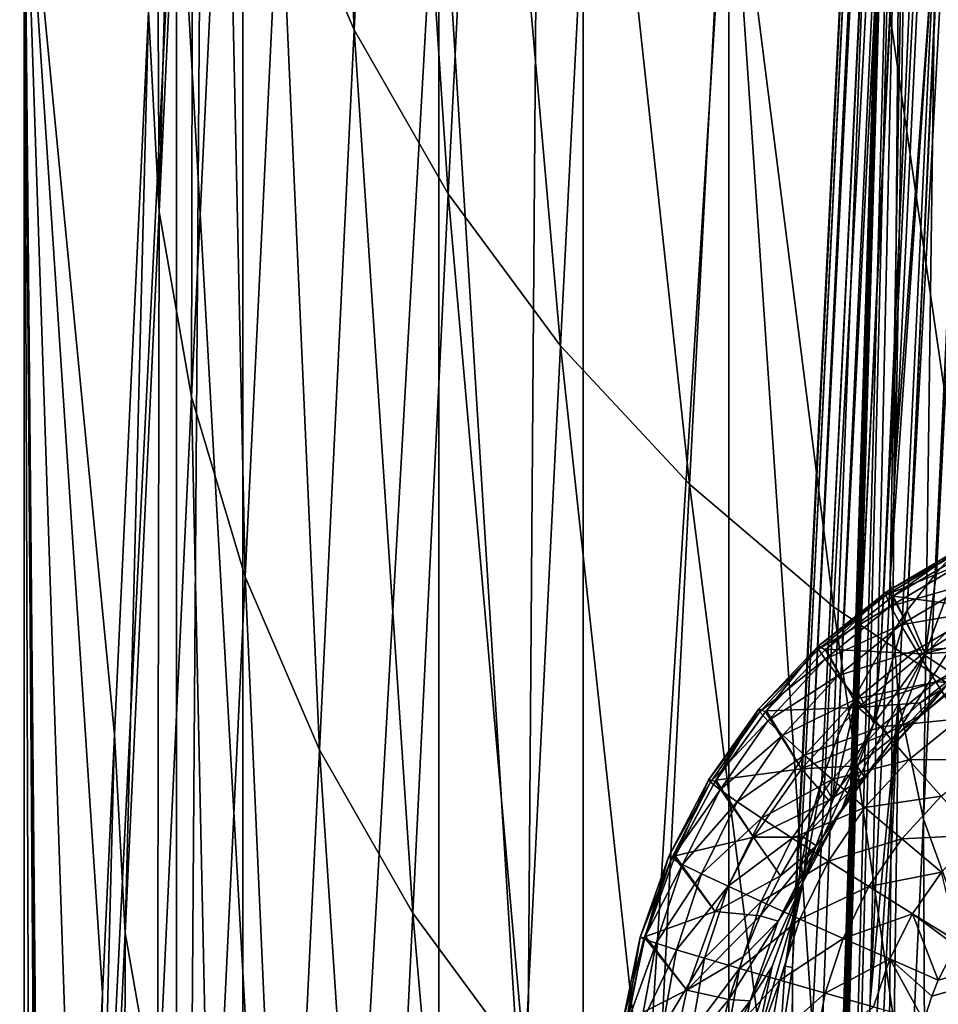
# Model space of a CAD drawing. Header units: metres. Extents: x -24 to 24, y -69 to 184.
# Tile 329 of 656: x -17.83 to -13.41, y 110.82 to 115.56. Entities that reach past the tile are written whole.
import ezdxf

# ---------------------------------------------------------------- set-up
doc = ezdxf.new("R2010")
doc.units = ezdxf.units.M
for name, color, linetype in [('367', 7, 'CONTINUOUS'), ('375', 7, 'CONTINUOUS'), ('377', 7, 'CONTINUOUS'), ('380', 7, 'CONTINUOUS'), ('436', 7, 'CONTINUOUS'), ('437', 7, 'CONTINUOUS'), ('502', 7, 'CONTINUOUS'), ('506', 7, 'CONTINUOUS'), ('510', 7, 'CONTINUOUS'), ('511', 7, 'CONTINUOUS'), ('512', 7, 'CONTINUOUS'), ('513', 7, 'CONTINUOUS'), ('532', 7, 'CONTINUOUS'), ('556', 2, 'CONTINUOUS'), ('565', 2, 'CONTINUOUS')]:
    doc.layers.add(name, color=color, linetype=linetype)

msp = doc.modelspace()

# ---------------------------------------------------------------- linework, layer by layer
at = {"layer": '367'}
for points in [[(-16.758269, 145.2, -17.527775), (-18.261983, -68.3, -15.955014), (-18.261983, 145.2, -15.955014)], [(-16.758269, -68.3, -17.527775), (-18.261983, -68.3, -15.955014), (-16.758269, 145.2, -17.527775)], [(-15.119628, 145.2, -18.959413), (-16.758269, -68.3, -17.527775), (-16.758269, 145.2, -17.527775)], [(-15.119628, -68.3, -18.959413), (-16.758269, -68.3, -17.527775), (-15.119628, 145.2, -18.959413)], [(-13.359252, 145.2, -20.238401), (-15.119628, -68.3, -18.959413), (-15.119628, 145.2, -18.959413)], [(-13.359252, -68.3, -20.238401), (-15.119628, -68.3, -18.959413), (-13.359252, 145.2, -20.238401)]]:
    msp.add_3dface(points, dxfattribs=at)
at = {"layer": '375'}
for points in [[(-17.811177, 102.888231, 37.190803), (-17.76811, 103.800286, 43.359596), (-17.811177, 116.604012, 37.190803)], [(-17.76811, 103.800286, 43.359596), (-17.725042, 104.71228, 49.528477), (-17.811177, 116.604012, 37.190803)], [(-17.725042, 104.71228, 49.528477), (-17.715093, 104.922955, 50.953554), (-17.811177, 116.604012, 37.190803)], [(-17.715093, 104.922955, 50.953554), (-17.705145, 105.133602, 52.378436), (-17.811177, 116.604012, 37.190803)], [(-17.705145, 105.133602, 52.378436), (-17.542342, 108.581463, 75.697882), (-17.811177, 116.604012, 37.190803)], [(-17.542342, 108.581463, 75.697882), (-17.434395, 110.870101, 91.159984), (-17.811177, 116.604012, 37.190803)], [(-17.434395, 110.870101, 91.159984), (-17.375651, 112.116546, 99.574326), (-17.811177, 116.604012, 37.190803)], [(-17.375651, 112.116546, 99.574326), (-17.211715, 115.596537, 123.056049), (-17.811177, 116.604012, 37.190803)]]:
    msp.add_3dface(points, dxfattribs=at)
at = {"layer": '377'}
for points in [[(-17.811177, 102.888231, 37.190803), (-17.811177, 116.604012, 37.190803), (-17.916688, 116.064159, 33.417395)], [(-17.811177, 102.888231, 37.190803), (-17.916688, 116.064159, 33.417395), (-17.853955, 102.537836, 34.974335)]]:
    msp.add_3dface(points, dxfattribs=at)
at = {"layer": '380'}
for points in [[(-16.221896, 115.508613, 146.595556), (-16.413079, 119.794618, 169.914602), (-16.580309, 116.342902, 146.474556)], [(-16.051977, 118.957579, 170.035423), (-16.413079, 119.794618, 169.914602), (-16.221896, 115.508613, 146.595556)], [(-17.047132, 119.090624, 146.630323), (-17.169723, 116.488534, 129.070771), (-17.161437, 114.633315, 122.779003)], [(-16.997573, 118.10498, 146.216622), (-17.047132, 119.090624, 146.630323), (-17.161437, 114.633315, 122.779003)], [(-15.769464, 114.720228, 146.709105), (-16.051977, 118.957579, 170.035423), (-16.221896, 115.508613, 146.595556)], [(-15.596212, 118.166969, 170.148741), (-16.051977, 118.957579, 170.035423), (-15.769464, 114.720228, 146.709105)], [(-15.228944, 113.988084, 146.813713), (-15.596212, 118.166969, 170.148741), (-15.769464, 114.720228, 146.709105)], [(-15.051805, 117.433236, 170.25306), (-15.596212, 118.166969, 170.148741), (-15.228944, 113.988084, 146.813713)], [(-17.004567, 113.742471, 122.91001), (-16.997573, 118.10498, 146.216622), (-17.161437, 114.633315, 122.779003)], [(-16.840003, 117.212157, 146.34769), (-16.997573, 118.10498, 146.216622), (-17.004567, 113.742471, 122.91001)], [(-14.607423, 113.321781, 146.908009), (-15.051805, 117.433236, 170.25306), (-15.228944, 113.988084, 146.813713)], [(-14.425949, 116.766073, 170.347), (-15.051805, 117.433236, 170.25306), (-14.607423, 113.321781, 146.908009)], [(-16.746019, 112.875037, 123.036837), (-16.840003, 117.212157, 146.34769), (-17.004567, 113.742471, 122.91001)], [(-16.580309, 116.342902, 146.474556), (-16.840003, 117.212157, 146.34769), (-16.746019, 112.875037, 123.036837)], [(-13.913051, 112.730055, 146.990757), (-14.425949, 116.766073, 170.347), (-14.607423, 113.321781, 146.908009)], [(-13.726915, 116.174295, 170.429321), (-14.425949, 116.766073, 170.347), (-13.913051, 112.730055, 146.990757)], [(-17.169723, 116.488534, 129.070771), (-17.211715, 115.596537, 123.056049), (-17.161437, 114.633315, 122.779003)], [(-16.389169, 112.042334, 123.157827), (-16.580309, 116.342902, 146.474556), (-16.746019, 112.875037, 123.036837)], [(-16.221896, 115.508613, 146.595556), (-16.580309, 116.342902, 146.474556), (-16.389169, 112.042334, 123.157827)], [(-13.154931, 112.220664, 147.060871), (-13.726915, 116.174295, 170.429321), (-13.913051, 112.730055, 146.990757)], [(-12.963937, 115.665723, 170.498935), (-13.726915, 116.174295, 170.429321), (-13.154931, 112.220664, 147.060871)], [(-17.211715, 115.596537, 123.056049), (-17.375651, 112.116546, 99.574326), (-17.32527, 111.16109, 99.342152)], [(-17.161437, 114.633315, 122.779003), (-17.211715, 115.596537, 123.056049), (-17.32527, 111.16109, 99.342152)], [(-15.938673, 111.255233, 123.2714), (-16.221896, 115.508613, 146.595556), (-16.389169, 112.042334, 123.157827)], [(-15.769464, 114.720228, 146.709105), (-16.221896, 115.508613, 146.595556), (-15.938673, 111.255233, 123.2714)], [(-15.400411, 110.524007, 123.376076), (-15.769464, 114.720228, 146.709105), (-15.938673, 111.255233, 123.2714)], [(-15.228944, 113.988084, 146.813713), (-15.769464, 114.720228, 146.709105), (-15.400411, 110.524007, 123.376076)], [(-17.16903, 110.271972, 99.472773), (-17.161437, 114.633315, 122.779003), (-17.32527, 111.16109, 99.342152)], [(-17.004567, 113.742471, 122.91001), (-17.161437, 114.633315, 122.779003), (-17.16903, 110.271972, 99.472773)], [(-14.781411, 109.8582, 123.470487), (-15.228944, 113.988084, 146.813713), (-15.400411, 110.524007, 123.376076)], [(-14.607423, 113.321781, 146.908009), (-15.228944, 113.988084, 146.813713), (-14.781411, 109.8582, 123.470487)], [(-16.911511, 109.406124, 99.59924), (-17.004567, 113.742471, 122.91001), (-17.16903, 110.271972, 99.472773)], [(-16.746019, 112.875037, 123.036837), (-17.004567, 113.742471, 122.91001), (-16.911511, 109.406124, 99.59924)], [(-14.08975, 109.266503, 123.5534), (-14.607423, 113.321781, 146.908009), (-14.781411, 109.8582, 123.470487)], [(-13.913051, 112.730055, 146.990757), (-14.607423, 113.321781, 146.908009), (-14.08975, 109.266503, 123.5534)], [(-16.556061, 108.574801, 99.719909), (-16.746019, 112.875037, 123.036837), (-16.911511, 109.406124, 99.59924)], [(-16.389169, 112.042334, 123.157827), (-16.746019, 112.875037, 123.036837), (-16.556061, 108.574801, 99.719909)], [(-13.334458, 108.756639, 123.623735), (-13.913051, 112.730055, 146.990757), (-14.08975, 109.266503, 123.5534)], [(-13.154931, 112.220664, 147.060871), (-13.913051, 112.730055, 146.990757), (-13.334458, 108.756639, 123.623735)], [(-17.32527, 111.16109, 99.342152), (-17.375651, 112.116546, 99.574326), (-17.489152, 107.694028, 75.904648)], [(-17.375651, 112.116546, 99.574326), (-17.434395, 110.870101, 91.159984), (-17.489152, 107.694028, 75.904648)], [(-16.107301, 107.788811, 99.83321), (-16.389169, 112.042334, 123.157827), (-16.556061, 108.574801, 99.719909)], [(-15.938673, 111.255233, 123.2714), (-16.389169, 112.042334, 123.157827), (-16.107301, 107.788811, 99.83321)], [(-15.571065, 107.058371, 99.937672), (-15.938673, 111.255233, 123.2714), (-16.107301, 107.788811, 99.83321)], [(-15.400411, 110.524007, 123.376076), (-15.938673, 111.255233, 123.2714), (-15.571065, 107.058371, 99.937672)], [(-17.333672, 106.806997, 76.034774), (-17.32527, 111.16109, 99.342152), (-17.489152, 107.694028, 75.904648)], [(-17.16903, 110.271972, 99.472773), (-17.32527, 111.16109, 99.342152), (-17.333672, 106.806997, 76.034774)], [(-17.434395, 110.870101, 91.159984), (-17.542342, 108.581463, 75.697882), (-17.489152, 107.694028, 75.904648)]]:
    msp.add_3dface(points, dxfattribs=at)
at = {"layer": '436'}
for points in [[(-14.111247, 102.897008, 37.165029), (-13.428175, 124.76326, 135.006318), (-14.087417, 103.401674, 40.578387)], [(-14.111246, 106.945335, 37.165146), (-13.428175, 124.76326, 135.006318), (-14.111247, 102.897008, 37.165029)], [(-14.111247, 110.993675, 37.165074), (-13.428175, 124.76326, 135.006318), (-14.111246, 106.945335, 37.165146)], [(-14.087417, 103.401674, 40.578387), (-13.428175, 124.76326, 135.006318), (-14.063531, 103.907505, 43.999743)], [(-14.063531, 103.907505, 43.999743), (-13.428175, 124.76326, 135.006318), (-14.039589, 104.414507, 47.429096)], [(-14.039589, 104.414507, 47.429096), (-13.428175, 124.76326, 135.006318), (-14.015592, 104.922689, 50.866446)], [(-14.015592, 104.922689, 50.866446), (-13.428175, 124.76326, 135.006318), (-14.005637, 105.133501, 52.29237)], [(-14.005637, 105.133501, 52.29237), (-13.428175, 124.76326, 135.006318), (-13.995683, 105.344289, 53.718115)], [(-13.995683, 105.344289, 53.718115), (-13.428175, 124.76326, 135.006318), (-13.863465, 108.144722, 72.656579)], [(-13.863465, 108.144722, 72.656579), (-13.428175, 124.76326, 135.006318), (-13.817998, 109.108071, 79.169126)], [(-13.817998, 109.108071, 79.169126), (-13.428175, 124.76326, 135.006318), (-13.73676, 110.83014, 90.805532)], [(-13.73676, 110.83014, 90.805532), (-13.428175, 124.76326, 135.006318), (-13.64079, 112.866233, 104.551917)], [(-13.64079, 112.866233, 104.551917), (-13.428175, 124.76326, 135.006318), (-13.614623, 113.421729, 108.300024)], [(-13.614623, 113.421729, 108.300024), (-13.428175, 124.76326, 135.006318), (-13.496134, 115.93841, 125.272036)]]:
    msp.add_3dface(points, dxfattribs=at)
at = {"layer": '437'}
for points in [[(-13.301486, 115.474585, 130.089743), (-13.422641, 116.045638, 130.005921), (-13.244938, 119.80741, 155.424569)], [(-13.600264, 112.278314, 104.589366), (-13.64079, 112.866233, 104.551917), (-13.422641, 116.045638, 130.005921)], [(-13.64079, 112.866233, 104.551917), (-13.614623, 113.421729, 108.300024), (-13.422641, 116.045638, 130.005921)], [(-13.614623, 113.421729, 108.300024), (-13.496134, 115.93841, 125.272036), (-13.422641, 116.045638, 130.005921)], [(-13.479639, 111.708463, 104.672973), (-13.600264, 112.278314, 104.589366), (-13.422641, 116.045638, 130.005921)], [(-13.301486, 115.474585, 130.089743), (-13.479639, 111.708463, 104.672973), (-13.422641, 116.045638, 130.005921)], [(-13.281512, 111.160159, 104.752845), (-13.479639, 111.708463, 104.672973), (-13.301486, 115.474585, 130.089743)], [(-13.73676, 110.83014, 90.805532), (-13.64079, 112.866233, 104.551917), (-13.600264, 112.278314, 104.589366)], [(-13.777917, 108.516659, 79.172382), (-13.817998, 109.108071, 79.169126), (-13.600264, 112.278314, 104.589366)], [(-13.817998, 109.108071, 79.169126), (-13.73676, 110.83014, 90.805532), (-13.600264, 112.278314, 104.589366)], [(-13.657904, 107.948184, 79.255646), (-13.777917, 108.516659, 79.172382), (-13.600264, 112.278314, 104.589366)], [(-13.479639, 111.708463, 104.672973), (-13.657904, 107.948184, 79.255646), (-13.600264, 112.278314, 104.589366)], [(-13.460771, 107.401093, 79.335208), (-13.657904, 107.948184, 79.255646), (-13.479639, 111.708463, 104.672973)], [(-13.281512, 111.160159, 104.752845), (-13.460771, 107.401093, 79.335208), (-13.479639, 111.708463, 104.672973)], [(-13.190191, 106.88558, 79.409586), (-13.460771, 107.401093, 79.335208), (-13.281512, 111.160159, 104.752845)]]:
    msp.add_3dface(points, dxfattribs=at)
at = {"layer": '502'}
for points in [[(-13.520338, 110.53252, 23.658571), (-13.534228, 110.325997, 23.659299), (-0.000006, 114.660957, 22.95)], [(-13.534228, 110.325997, 23.659299), (-13.533819, 105.741858, 23.659277), (-0.000006, 114.660957, 22.95)], [(-0.000006, 114.660957, 22.95), (-13.533819, 105.741858, 23.659277), (0, 104.179469, 22.95)], [(-13.510562, 110.595076, 23.658059), (-13.520338, 110.53252, 23.658571), (-0.000006, 114.660957, 22.95)], [(-13.478282, 110.737072, 23.656367), (-13.510562, 110.595076, 23.658059), (-0.000006, 114.660957, 22.95)], [(-13.439818, 110.856119, 23.654351), (-13.478282, 110.737072, 23.656367), (-0.000006, 114.660957, 22.95)], [(-13.408766, 110.933574, 23.652724), (-13.439818, 110.856119, 23.654351), (-0.000006, 114.660957, 22.95)], [(-13.324642, 111.098993, 23.648315), (-13.408766, 110.933574, 23.652724), (-0.000006, 114.660957, 22.95)]]:
    msp.add_3dface(points, dxfattribs=at)
at = {"layer": '506'}
for points in [[(-14.111247, 110.993675, 37.165074), (-14.149414, 102.577698, 35.06653), (-14.173208, 110.583566, 34.350148)], [(-14.111247, 110.993675, 37.165074), (-14.111246, 106.945335, 37.165146), (-14.149414, 102.577698, 35.06653)]]:
    msp.add_3dface(points, dxfattribs=at)
at = {"layer": '510'}
for points in [[(-13.418098, 112.895127, 36.892624), (-13.471643, 112.50494, 34.05208), (-13.263363, 113.065443, 36.867573)], [(-13.471643, 112.50494, 34.05208), (-13.178701, 112.803605, 33.998934), (-13.263363, 113.065443, 36.867573)], [(-13.5591, 112.71349, 36.919172), (-13.471643, 112.50494, 34.05208), (-13.418098, 112.895127, 36.892624)], [(-13.471643, 112.50494, 34.05208), (-13.624139, 112.096557, 31.217595), (-13.178701, 112.803605, 33.998934)], [(-13.624139, 112.096557, 31.217595), (-13.331635, 112.395372, 31.155366), (-13.178701, 112.803605, 33.998934)], [(-13.68553, 112.521616, 36.947059), (-13.719209, 112.168308, 34.10892), (-13.5591, 112.71349, 36.919172)], [(-13.719209, 112.168308, 34.10892), (-13.471643, 112.50494, 34.05208), (-13.5591, 112.71349, 36.919172)], [(-13.796636, 112.320645, 36.976119), (-13.719209, 112.168308, 34.10892), (-13.68553, 112.521616, 36.947059)], [(-13.719209, 112.168308, 34.10892), (-13.871015, 111.759512, 31.282207), (-13.471643, 112.50494, 34.05208)], [(-13.871015, 111.759512, 31.282207), (-13.624139, 112.096557, 31.217595), (-13.471643, 112.50494, 34.05208)], [(-13.891755, 112.111775, 37.00618), (-13.916506, 111.800362, 34.168333), (-13.796636, 112.320645, 36.976119)], [(-13.916506, 111.800362, 34.168333), (-13.719209, 112.168308, 34.10892), (-13.796636, 112.320645, 36.976119)], [(-13.916506, 111.800362, 34.168333), (-14.067362, 111.390932, 31.347918), (-13.719209, 112.168308, 34.10892)], [(-14.067362, 111.390932, 31.347918), (-13.871015, 111.759512, 31.282207), (-13.719209, 112.168308, 34.10892)], [(-13.970323, 111.896248, 37.037062), (-13.916506, 111.800362, 34.168333), (-13.891755, 112.111775, 37.00618)], [(-14.03187, 111.675349, 37.068581), (-14.059636, 111.408372, 34.229143), (-13.970323, 111.896248, 37.037062)], [(-14.059636, 111.408372, 34.229143), (-13.916506, 111.800362, 34.168333), (-13.970323, 111.896248, 37.037062)], [(-14.059636, 111.408372, 34.229143), (-14.209279, 110.998134, 31.413423), (-13.916506, 111.800362, 34.168333)], [(-14.209279, 110.998134, 31.413423), (-14.067362, 111.390932, 31.347918), (-13.916506, 111.800362, 34.168333)], [(-14.076031, 111.450391, 37.10055), (-14.059636, 111.408372, 34.229143), (-14.03187, 111.675349, 37.068581)], [(-14.102542, 111.222715, 37.132778), (-14.145771, 111.000084, 34.29015), (-14.076031, 111.450391, 37.10055)], [(-14.145771, 111.000084, 34.29015), (-14.059636, 111.408372, 34.229143), (-14.076031, 111.450391, 37.10055)], [(-14.145771, 111.000084, 34.29015), (-14.293948, 110.588919, 31.477422), (-14.059636, 111.408372, 34.229143)], [(-14.293948, 110.588919, 31.477422), (-14.209279, 110.998134, 31.413423), (-14.059636, 111.408372, 34.229143)], [(-14.111247, 110.993675, 37.165074), (-14.145771, 111.000084, 34.29015), (-14.102542, 111.222715, 37.132778)], [(-14.173208, 110.583566, 34.350148), (-14.293948, 110.588919, 31.477422), (-14.145771, 111.000084, 34.29015)], [(-14.111247, 110.993675, 37.165074), (-14.173208, 110.583566, 34.350148), (-14.145771, 111.000084, 34.29015)]]:
    msp.add_3dface(points, dxfattribs=at)
at = {"layer": '511'}
for points in [[(-12.999311, 112.650024, 31.096755), (-13.488734, 112.210565, 29.972757), (-13.175491, 112.468496, 29.930635)], [(-12.999311, 112.650024, 31.096755), (-13.331635, 112.395372, 31.155366), (-13.488734, 112.210565, 29.972757)], [(-13.488734, 112.210565, 29.972757), (-13.495587, 112.267669, 28.755816), (-13.175491, 112.468496, 29.930635)], [(-13.495587, 112.267669, 28.755816), (-13.327682, 112.401939, 28.74067), (-13.175491, 112.468496, 29.930635)], [(-13.331635, 112.395372, 31.155366), (-13.76391, 111.912284, 30.014354), (-13.488734, 112.210565, 29.972757)], [(-13.331635, 112.395372, 31.155366), (-13.624139, 112.096557, 31.217595), (-13.76391, 111.912284, 30.014354)], [(-13.653471, 112.121642, 28.769908), (-13.495587, 112.267669, 28.755816), (-13.488734, 112.210565, 29.972757)], [(-13.76391, 111.912284, 30.014354), (-13.80052, 111.964613, 28.782874), (-13.488734, 112.210565, 29.972757)], [(-13.80052, 111.964613, 28.782874), (-13.653471, 112.121642, 28.769908), (-13.488734, 112.210565, 29.972757)], [(-13.624139, 112.096557, 31.217595), (-13.995931, 111.579169, 30.054656), (-13.76391, 111.912284, 30.014354)], [(-13.624139, 112.096557, 31.217595), (-13.871015, 111.759512, 31.282207), (-13.995931, 111.579169, 30.054656)], [(-13.935974, 111.797391, 28.794645), (-13.80052, 111.964613, 28.782874), (-13.76391, 111.912284, 30.014354)], [(-13.995931, 111.579169, 30.054656), (-14.059136, 111.62084, 28.805163), (-13.76391, 111.912284, 30.014354)], [(-14.059136, 111.62084, 28.805163), (-13.935974, 111.797391, 28.794645), (-13.76391, 111.912284, 30.014354)], [(-13.871015, 111.759512, 31.282207), (-14.180507, 111.21738, 30.09292), (-13.995931, 111.579169, 30.054656)], [(-13.871015, 111.759512, 31.282207), (-14.067362, 111.390932, 31.347918), (-14.180507, 111.21738, 30.09292)], [(-14.169369, 111.43587, 28.814371), (-14.059136, 111.62084, 28.805163), (-13.995931, 111.579169, 30.054656)], [(-14.180507, 111.21738, 30.09292), (-14.266104, 111.243438, 28.822223), (-13.995931, 111.579169, 30.054656)], [(-14.266104, 111.243438, 28.822223), (-14.169369, 111.43587, 28.814371), (-13.995931, 111.579169, 30.054656)], [(-14.067362, 111.390932, 31.347918), (-14.314225, 110.833607, 30.128437), (-14.180507, 111.21738, 30.09292)], [(-14.067362, 111.390932, 31.347918), (-14.209279, 110.998134, 31.413423), (-14.314225, 110.833607, 30.128437)], [(-14.348843, 111.044535, 28.828678), (-14.266104, 111.243438, 28.822223), (-14.180507, 111.21738, 30.09292)], [(-14.314225, 110.833607, 30.128437), (-14.417157, 110.840188, 28.833703), (-14.180507, 111.21738, 30.09292)], [(-14.417157, 110.840188, 28.833703), (-14.348843, 111.044535, 28.828678), (-14.180507, 111.21738, 30.09292)], [(-14.209279, 110.998134, 31.413423), (-14.394611, 110.434946, 30.160551), (-14.314225, 110.833607, 30.128437)], [(-14.209279, 110.998134, 31.413423), (-14.293948, 110.588919, 31.477422), (-14.394611, 110.434946, 30.160551)], [(-14.394611, 110.434946, 30.160551), (-14.50918, 110.419404, 28.839367), (-14.314225, 110.833607, 30.128437)], [(-14.50918, 110.419404, 28.839367), (-14.470695, 110.631452, 28.837272), (-14.314225, 110.833607, 30.128437)], [(-14.470695, 110.631452, 28.837272), (-14.417157, 110.840188, 28.833703), (-14.314225, 110.833607, 30.128437)]]:
    msp.add_3dface(points, dxfattribs=at)
at = {"layer": '512'}
for points in [[(-13.625527, 112.782595, 25.454786), (-13.271628, 112.990092, 25.440322), (-13.143982, 112.717916, 27.07633)], [(-13.949747, 112.527286, 25.461955), (-13.628976, 112.78024, 25.454896), (-13.484612, 112.504022, 27.094752)], [(-13.628976, 112.78024, 25.454896), (-13.625527, 112.782595, 25.454786), (-13.484612, 112.504022, 27.094752)], [(-13.484612, 112.504022, 27.094752), (-13.625527, 112.782595, 25.454786), (-13.143982, 112.717916, 27.07633)], [(-12.965327, 112.632502, 28.707533), (-13.484612, 112.504022, 27.094752), (-13.143982, 112.717916, 27.07633)], [(-12.965327, 112.632502, 28.707533), (-13.150625, 112.523759, 28.724548), (-13.484612, 112.504022, 27.094752)], [(-14.236366, 112.229761, 25.461676), (-13.954143, 112.523299, 25.462003), (-13.794105, 112.246681, 27.105226)], [(-13.954143, 112.523299, 25.462003), (-13.949747, 112.527286, 25.461955), (-13.794105, 112.246681, 27.105226)], [(-13.794105, 112.246681, 27.105226), (-13.949747, 112.527286, 25.461955), (-13.484612, 112.504022, 27.094752)], [(-13.150625, 112.523759, 28.724548), (-13.327682, 112.401939, 28.74067), (-13.484612, 112.504022, 27.094752)], [(-13.327682, 112.401939, 28.74067), (-13.794105, 112.246681, 27.105226), (-13.484612, 112.504022, 27.094752)], [(-13.327682, 112.401939, 28.74067), (-13.495587, 112.267669, 28.755816), (-13.794105, 112.246681, 27.105226)], [(-14.066883, 111.95053, 27.107563), (-14.236366, 112.229761, 25.461676), (-13.794105, 112.246681, 27.105226)], [(-13.653471, 112.121642, 28.769908), (-14.066883, 111.95053, 27.107563), (-13.794105, 112.246681, 27.105226)], [(-13.495587, 112.267669, 28.755816), (-13.653471, 112.121642, 28.769908), (-13.794105, 112.246681, 27.105226)], [(-14.479822, 111.895648, 25.454063), (-14.240969, 112.224262, 25.461606), (-14.066883, 111.95053, 27.107563)], [(-14.240969, 112.224262, 25.461606), (-14.236366, 112.229761, 25.461676), (-14.066883, 111.95053, 27.107563)], [(-13.653471, 112.121642, 28.769908), (-13.80052, 111.964613, 28.782874), (-14.066883, 111.95053, 27.107563)], [(-14.298035, 111.620903, 27.101722), (-14.479822, 111.895648, 25.454063), (-14.066883, 111.95053, 27.107563)], [(-13.935974, 111.797391, 28.794645), (-14.298035, 111.620903, 27.101722), (-14.066883, 111.95053, 27.107563)], [(-13.80052, 111.964613, 28.782874), (-13.935974, 111.797391, 28.794645), (-14.066883, 111.95053, 27.107563)], [(-14.675539, 111.530993, 25.43938), (-14.483984, 111.889008, 25.453849), (-14.298035, 111.620903, 27.101722)], [(-14.483984, 111.889008, 25.453849), (-14.479822, 111.895648, 25.454063), (-14.298035, 111.620903, 27.101722)], [(-13.935974, 111.797391, 28.794645), (-14.059136, 111.62084, 28.805163), (-14.298035, 111.620903, 27.101722)], [(-14.483395, 111.263737, 27.087806), (-14.675539, 111.530993, 25.43938), (-14.298035, 111.620903, 27.101722)], [(-14.169369, 111.43587, 28.814371), (-14.483395, 111.263737, 27.087806), (-14.298035, 111.620903, 27.101722)], [(-14.059136, 111.62084, 28.805163), (-14.169369, 111.43587, 28.814371), (-14.298035, 111.620903, 27.101722)], [(-14.81956, 111.142899, 25.418014), (-14.678679, 111.524013, 25.439044), (-14.483395, 111.263737, 27.087806)], [(-14.678679, 111.524013, 25.439044), (-14.675539, 111.530993, 25.43938), (-14.483395, 111.263737, 27.087806)], [(-14.169369, 111.43587, 28.814371), (-14.266104, 111.243438, 28.822223), (-14.483395, 111.263737, 27.087806)], [(-14.619626, 110.885466, 27.066068), (-14.81956, 111.142899, 25.418014), (-14.483395, 111.263737, 27.087806)], [(-14.266104, 111.243438, 28.822223), (-14.619626, 110.885466, 27.066068), (-14.483395, 111.263737, 27.087806)], [(-14.266104, 111.243438, 28.822223), (-14.348843, 111.044535, 28.828678), (-14.619626, 110.885466, 27.066068)], [(-14.821483, 111.136347, 25.417609), (-14.81956, 111.142899, 25.418014), (-14.619626, 110.885466, 27.066068)], [(-14.909086, 110.738654, 25.390503), (-14.821483, 111.136347, 25.417609), (-14.619626, 110.885466, 27.066068)], [(-14.348843, 111.044535, 28.828678), (-14.417157, 110.840188, 28.833703), (-14.619626, 110.885466, 27.066068)], [(-14.704272, 110.492905, 27.036898), (-14.909086, 110.738654, 25.390503), (-14.619626, 110.885466, 27.066068)], [(-14.417157, 110.840188, 28.833703), (-14.704272, 110.492905, 27.036898), (-14.619626, 110.885466, 27.066068)], [(-14.417157, 110.840188, 28.833703), (-14.470695, 110.631452, 28.837272), (-14.704272, 110.492905, 27.036898)]]:
    msp.add_3dface(points, dxfattribs=at)
at = {"layer": '513'}
for points in [[(-12.061062, 140.423097, 232.583442), (-13.418098, 112.895127, 36.892624), (-12.035337, 140.453593, 232.578971)], [(-13.418098, 112.895127, 36.892624), (-13.263363, 113.065443, 36.867573), (-12.035337, 140.453593, 232.578971)], [(-12.284332, 140.11699, 232.628075), (-13.5591, 112.71349, 36.919172), (-12.061062, 140.423097, 232.583442)], [(-13.5591, 112.71349, 36.919172), (-13.418098, 112.895127, 36.892624), (-12.061062, 140.423097, 232.583442)], [(-12.309, 140.077504, 232.633803), (-13.5591, 112.71349, 36.919172), (-12.284332, 140.11699, 232.628075)], [(-12.483188, 139.749102, 232.68123), (-13.68553, 112.521616, 36.947059), (-12.309, 140.077504, 232.633803)], [(-13.68553, 112.521616, 36.947059), (-13.5591, 112.71349, 36.919172), (-12.309, 140.077504, 232.633803)], [(-12.50468, 139.700421, 232.688231), (-13.796636, 112.320645, 36.976119), (-12.483188, 139.749102, 232.68123)], [(-13.796636, 112.320645, 36.976119), (-13.68553, 112.521616, 36.947059), (-12.483188, 139.749102, 232.68123)], [(-12.62798, 139.357192, 232.737389), (-13.891755, 112.111775, 37.00618), (-12.50468, 139.700421, 232.688231)], [(-13.891755, 112.111775, 37.00618), (-13.796636, 112.320645, 36.976119), (-12.50468, 139.700421, 232.688231)], [(-12.644112, 139.299535, 232.745615), (-13.970323, 111.896248, 37.037062), (-12.62798, 139.357192, 232.737389)], [(-13.970323, 111.896248, 37.037062), (-13.891755, 112.111775, 37.00618), (-12.62798, 139.357192, 232.737389)], [(-12.715848, 138.949001, 232.795441), (-14.03187, 111.675349, 37.068581), (-12.644112, 139.299535, 232.745615)], [(-14.03187, 111.675349, 37.068581), (-13.970323, 111.896248, 37.037062), (-12.644112, 139.299535, 232.745615)], [(-12.724456, 138.883016, 232.804787), (-14.076031, 111.450391, 37.10055), (-12.715848, 138.949001, 232.795441)], [(-14.076031, 111.450391, 37.10055), (-14.03187, 111.675349, 37.068581), (-12.715848, 138.949001, 232.795441)], [(-14.102542, 111.222715, 37.132778), (-14.076031, 111.450391, 37.10055), (-12.724456, 138.883016, 232.804787)], [(-12.745056, 138.532586, 232.854241), (-14.102542, 111.222715, 37.132778), (-12.724456, 138.883016, 232.804787)], [(-12.745056, 138.532586, 232.854241), (-13.428175, 124.76326, 135.006318), (-14.102542, 111.222715, 37.132778)], [(-13.428175, 124.76326, 135.006318), (-14.111247, 110.993675, 37.165074), (-14.102542, 111.222715, 37.132778)]]:
    msp.add_3dface(points, dxfattribs=at)
at = {"layer": '532'}
for points in [[(-13.66157, 112.787566, 24.929439), (-13.303783, 112.999256, 24.914044), (-13.65844, 112.803074, 25.193237)], [(-13.288565, 112.941649, 24.656143), (-13.303783, 112.999256, 24.914044), (-13.66157, 112.787566, 24.929439)], [(-13.303783, 112.999256, 24.914044), (-13.298078, 113.01557, 25.178173), (-13.65844, 112.803074, 25.193237)], [(-13.298078, 113.01557, 25.178173), (-13.628976, 112.78024, 25.454896), (-13.65844, 112.803074, 25.193237)], [(-13.271628, 112.990092, 25.440322), (-13.628976, 112.78024, 25.454896), (-13.298078, 113.01557, 25.178173)], [(-13.271628, 112.990092, 25.440322), (-13.625527, 112.782595, 25.454786), (-13.628976, 112.78024, 25.454896)], [(-13.638275, 112.734199, 24.671663), (-13.288565, 112.941649, 24.656143), (-13.66157, 112.787566, 24.929439)], [(-13.252898, 112.844543, 24.412502), (-13.288565, 112.941649, 24.656143), (-13.638275, 112.734199, 24.671663)], [(-13.66157, 112.787566, 24.929439), (-13.65844, 112.803074, 25.193237), (-13.985394, 112.542385, 25.201259)], [(-13.65844, 112.803074, 25.193237), (-13.954143, 112.523299, 25.462003), (-13.985394, 112.542385, 25.201259)], [(-13.628976, 112.78024, 25.454896), (-13.954143, 112.523299, 25.462003), (-13.65844, 112.803074, 25.193237)], [(-13.589279, 112.644629, 24.427908), (-13.252898, 112.844543, 24.412502), (-13.638275, 112.734199, 24.671663)], [(-13.197892, 112.710962, 24.190706), (-13.252898, 112.844543, 24.412502), (-13.589279, 112.644629, 24.427908)], [(-13.985432, 112.527472, 24.938418), (-13.66157, 112.787566, 24.929439), (-13.985394, 112.542385, 25.201259)], [(-13.638275, 112.734199, 24.671663), (-13.66157, 112.787566, 24.929439), (-13.985432, 112.527472, 24.938418)], [(-13.628976, 112.78024, 25.454896), (-13.949747, 112.527286, 25.461955), (-13.954143, 112.523299, 25.462003)], [(-13.954257, 112.479015, 24.681536), (-13.638275, 112.734199, 24.671663), (-13.985432, 112.527472, 24.938418)], [(-13.589279, 112.644629, 24.427908), (-13.638275, 112.734199, 24.671663), (-13.954257, 112.479015, 24.681536)], [(-13.516102, 112.521638, 24.205743), (-13.197892, 112.710962, 24.190706), (-13.589279, 112.644629, 24.427908)], [(-13.12526, 112.545065, 23.997664), (-13.197892, 112.710962, 24.190706), (-13.516102, 112.521638, 24.205743)], [(-13.892831, 112.398507, 24.438527), (-13.589279, 112.644629, 24.427908), (-13.954257, 112.479015, 24.681536)], [(-13.516102, 112.521638, 24.205743), (-13.589279, 112.644629, 24.427908), (-13.892831, 112.398507, 24.438527)], [(-13.985432, 112.527472, 24.938418), (-13.985394, 112.542385, 25.201259), (-14.272535, 112.238976, 25.202187)], [(-13.985394, 112.542385, 25.201259), (-14.240969, 112.224262, 25.461606), (-14.272535, 112.238976, 25.202187)], [(-14.268841, 112.224732, 24.940897), (-13.985432, 112.527472, 24.938418), (-14.272535, 112.238976, 25.202187)], [(-13.954257, 112.479015, 24.681536), (-13.985432, 112.527472, 24.938418), (-14.268841, 112.224732, 24.940897)], [(-13.954143, 112.523299, 25.462003), (-14.240969, 112.224262, 25.461606), (-13.985394, 112.542385, 25.201259)], [(-13.954143, 112.523299, 25.462003), (-14.236366, 112.229761, 25.461676), (-14.240969, 112.224262, 25.461606)], [(-13.803045, 112.288428, 24.216877), (-13.516102, 112.521638, 24.205743), (-13.892831, 112.398507, 24.438527)], [(-13.421016, 112.369042, 24.012061), (-13.516102, 112.521638, 24.205743), (-13.803045, 112.288428, 24.216877)], [(-13.421016, 112.369042, 24.012061), (-13.12526, 112.545065, 23.997664), (-13.516102, 112.521638, 24.205743)], [(-13.037265, 112.352018, 23.839385), (-13.12526, 112.545065, 23.997664), (-13.421016, 112.369042, 24.012061)], [(-14.230011, 112.181962, 24.685649), (-13.954257, 112.479015, 24.681536), (-14.268841, 112.224732, 24.940897)], [(-13.892831, 112.398507, 24.438527), (-13.954257, 112.479015, 24.681536), (-14.230011, 112.181962, 24.685649)], [(-14.157227, 112.111969, 24.444212), (-13.892831, 112.398507, 24.438527), (-14.230011, 112.181962, 24.685649)], [(-13.803045, 112.288428, 24.216877), (-13.892831, 112.398507, 24.438527), (-14.157227, 112.111969, 24.444212)], [(-13.687665, 112.152168, 24.023413), (-13.421016, 112.369042, 24.012061), (-13.803045, 112.288428, 24.216877)], [(-13.306972, 112.191578, 23.852876), (-13.421016, 112.369042, 24.012061), (-13.687665, 112.152168, 24.023413)], [(-13.306972, 112.191578, 23.852876), (-13.037265, 112.352018, 23.839385), (-13.421016, 112.369042, 24.012061)], [(-14.052704, 112.016882, 24.223934), (-13.803045, 112.288428, 24.216877), (-14.157227, 112.111969, 24.444212)], [(-13.687665, 112.152168, 24.023413), (-13.803045, 112.288428, 24.216877), (-14.052704, 112.016882, 24.223934)], [(-14.268841, 112.224732, 24.940897), (-14.272535, 112.238976, 25.202187), (-14.514267, 111.899219, 25.196149)], [(-14.272535, 112.238976, 25.202187), (-14.483984, 111.889008, 25.453849), (-14.514267, 111.899219, 25.196149)], [(-14.240969, 112.224262, 25.461606), (-14.483984, 111.889008, 25.453849), (-14.272535, 112.238976, 25.202187)], [(-14.506202, 111.886033, 24.936974), (-14.268841, 112.224732, 24.940897), (-14.514267, 111.899219, 25.196149)], [(-14.230011, 112.181962, 24.685649), (-14.268841, 112.224732, 24.940897), (-14.506202, 111.886033, 24.936974)], [(-14.240969, 112.224262, 25.461606), (-14.479822, 111.895648, 25.454063), (-14.483984, 111.889008, 25.453849)], [(-13.550245, 111.993924, 23.864094), (-13.306972, 112.191578, 23.852876), (-13.687665, 112.152168, 24.023413)], [(-13.177511, 111.994755, 23.733128), (-13.306972, 112.191578, 23.852876), (-13.550245, 111.993924, 23.864094)], [(-14.460042, 111.84984, 24.684051), (-14.230011, 112.181962, 24.685649), (-14.506202, 111.886033, 24.936974)], [(-14.157227, 112.111969, 24.444212), (-14.230011, 112.181962, 24.685649), (-14.460042, 111.84984, 24.684051)], [(-13.919624, 111.899597, 24.031522), (-13.687665, 112.152168, 24.023413), (-14.052704, 112.016882, 24.223934)], [(-13.550245, 111.993924, 23.864094), (-13.687665, 112.152168, 24.023413), (-13.919624, 111.899597, 24.031522)], [(-14.377169, 111.791726, 24.444958), (-14.157227, 112.111969, 24.444212), (-14.460042, 111.84984, 24.684051)], [(-14.052704, 112.016882, 24.223934), (-14.157227, 112.111969, 24.444212), (-14.377169, 111.791726, 24.444958)], [(-14.260067, 111.713431, 24.226858), (-14.052704, 112.016882, 24.223934), (-14.377169, 111.791726, 24.444958)], [(-13.919624, 111.899597, 24.031522), (-14.052704, 112.016882, 24.223934), (-14.260067, 111.713431, 24.226858)], [(-13.762038, 111.763683, 23.872832), (-13.550245, 111.993924, 23.864094), (-13.919624, 111.899597, 24.031522)], [(-13.395018, 111.818572, 23.743828), (-13.550245, 111.993924, 23.864094), (-13.762038, 111.763683, 23.872832)], [(-13.395018, 111.818572, 23.743828), (-13.177511, 111.994755, 23.733128), (-13.550245, 111.993924, 23.864094)], [(-14.506202, 111.886033, 24.936974), (-14.514267, 111.899219, 25.196149), (-14.70615, 111.530104, 25.183435)], [(-14.514267, 111.899219, 25.196149), (-14.678679, 111.524013, 25.439044), (-14.70615, 111.530104, 25.183435)], [(-14.483984, 111.889008, 25.453849), (-14.678679, 111.524013, 25.439044), (-14.514267, 111.899219, 25.196149)], [(-14.112243, 111.617301, 24.036286), (-13.919624, 111.899597, 24.031522), (-14.260067, 111.713431, 24.226858)], [(-13.762038, 111.763683, 23.872832), (-13.919624, 111.899597, 24.031522), (-14.112243, 111.617301, 24.036286)], [(-14.693193, 111.518668, 24.926899), (-14.506202, 111.886033, 24.936974), (-14.70615, 111.530104, 25.183435)], [(-14.460042, 111.84984, 24.684051), (-14.506202, 111.886033, 24.936974), (-14.693193, 111.518668, 24.926899)], [(-14.483984, 111.889008, 25.453849), (-14.675539, 111.530993, 25.43938), (-14.678679, 111.524013, 25.439044)], [(-14.640193, 111.490037, 24.676937), (-14.460042, 111.84984, 24.684051), (-14.693193, 111.518668, 24.926899)], [(-14.377169, 111.791726, 24.444958), (-14.460042, 111.84984, 24.684051), (-14.640193, 111.490037, 24.676937)], [(-13.584743, 111.613277, 23.752694), (-13.395018, 111.818572, 23.743828), (-13.762038, 111.763683, 23.872832)], [(-13.226766, 111.631513, 23.66632), (-13.395018, 111.818572, 23.743828), (-13.584743, 111.613277, 23.752694)], [(-14.548706, 111.445051, 24.440895), (-14.377169, 111.791726, 24.444958), (-14.640193, 111.490037, 24.676937)], [(-14.260067, 111.713431, 24.226858), (-14.377169, 111.791726, 24.444958), (-14.548706, 111.445051, 24.440895)], [(-13.938126, 111.506217, 23.878951), (-13.762038, 111.763683, 23.872832), (-14.112243, 111.617301, 24.036286)], [(-13.584743, 111.613277, 23.752694), (-13.762038, 111.763683, 23.872832), (-13.938126, 111.506217, 23.878951)], [(-14.42142, 111.385033, 24.225707), (-14.260067, 111.713431, 24.226858), (-14.548706, 111.445051, 24.440895)], [(-14.112243, 111.617301, 24.036286), (-14.260067, 111.713431, 24.226858), (-14.42142, 111.385033, 24.225707)], [(-14.262076, 111.311746, 24.037697), (-14.112243, 111.617301, 24.036286), (-14.42142, 111.385033, 24.225707)], [(-13.938126, 111.506217, 23.878951), (-14.112243, 111.617301, 24.036286), (-14.262076, 111.311746, 24.037697)], [(-13.393135, 111.452959, 23.674765), (-13.226766, 111.631513, 23.66632), (-13.584743, 111.613277, 23.752694)], [(-13.742934, 111.383505, 23.759567), (-13.584743, 111.613277, 23.752694), (-13.938126, 111.506217, 23.878951)], [(-13.393135, 111.452959, 23.674765), (-13.584743, 111.613277, 23.752694), (-13.742934, 111.383505, 23.759567)], [(-14.693193, 111.518668, 24.926899), (-14.70615, 111.530104, 25.183435), (-14.844848, 111.139151, 25.164462)], [(-14.70615, 111.530104, 25.183435), (-14.821483, 111.136347, 25.417609), (-14.844848, 111.139151, 25.164462)], [(-14.678679, 111.524013, 25.439044), (-14.821483, 111.136347, 25.417609), (-14.70615, 111.530104, 25.183435)], [(-14.678679, 111.524013, 25.439044), (-14.81956, 111.142899, 25.418014), (-14.821483, 111.136347, 25.417609)], [(-14.8267, 111.130409, 24.911047), (-14.693193, 111.518668, 24.926899), (-14.844848, 111.139151, 25.164462)], [(-14.640193, 111.490037, 24.676937), (-14.693193, 111.518668, 24.926899), (-14.8267, 111.130409, 24.911047)], [(-14.767568, 111.110368, 24.664618), (-14.640193, 111.490037, 24.676937), (-14.8267, 111.130409, 24.911047)], [(-14.548706, 111.445051, 24.440895), (-14.640193, 111.490037, 24.676937), (-14.767568, 111.110368, 24.664618)], [(-14.075355, 111.227342, 23.882388), (-13.938126, 111.506217, 23.878951), (-14.262076, 111.311746, 24.037697)], [(-13.742934, 111.383505, 23.759567), (-13.938126, 111.506217, 23.878951), (-14.075355, 111.227342, 23.882388)], [(-14.66915, 111.079604, 24.432255), (-14.548706, 111.445051, 24.440895), (-14.767568, 111.110368, 24.664618)], [(-14.42142, 111.385033, 24.225707), (-14.548706, 111.445051, 24.440895), (-14.66915, 111.079604, 24.432255)], [(-13.532514, 111.252844, 23.68171), (-13.393135, 111.452959, 23.674765), (-13.742934, 111.383505, 23.759567)], [(-13.313148, 111.118183, 23.647713), (-13.393135, 111.452959, 23.674765), (-13.532514, 111.252844, 23.68171)], [(-14.534273, 111.039001, 24.220631), (-14.42142, 111.385033, 24.225707), (-14.66915, 111.079604, 24.432255)], [(-14.262076, 111.311746, 24.037697), (-14.42142, 111.385033, 24.225707), (-14.534273, 111.039001, 24.220631)], [(-13.866743, 111.134303, 23.764344), (-13.742934, 111.383505, 23.759567), (-14.075355, 111.227342, 23.882388)], [(-13.532514, 111.252844, 23.68171), (-13.742934, 111.383505, 23.759567), (-13.866743, 111.134303, 23.764344)], [(-14.36681, 110.989725, 24.035824), (-14.262076, 111.311746, 24.037697), (-14.534273, 111.039001, 24.220631)], [(-14.075355, 111.227342, 23.882388), (-14.262076, 111.311746, 24.037697), (-14.36681, 110.989725, 24.035824)], [(-13.642371, 111.035362, 23.687033), (-13.532514, 111.252844, 23.68171), (-13.866743, 111.134303, 23.764344)], [(-13.408766, 110.933574, 23.652724), (-13.532514, 111.252844, 23.68171), (-13.642371, 111.035362, 23.687033)], [(-13.324642, 111.098993, 23.648315), (-13.313148, 111.118183, 23.647713), (-13.532514, 111.252844, 23.68171)], [(-13.408766, 110.933574, 23.652724), (-13.324642, 111.098993, 23.648315), (-13.532514, 111.252844, 23.68171)], [(-14.171573, 110.933191, 23.883143), (-14.075355, 111.227342, 23.882388), (-14.36681, 110.989725, 24.035824)], [(-13.866743, 111.134303, 23.764344), (-14.075355, 111.227342, 23.882388), (-14.171573, 110.933191, 23.883143)], [(-14.8267, 111.130409, 24.911047), (-14.844848, 111.139151, 25.164462), (-14.92815, 110.733936, 25.139755)], [(-14.844848, 111.139151, 25.164462), (-14.909893, 110.733246, 25.390102), (-14.92815, 110.733936, 25.139755)], [(-14.904809, 110.728999, 24.889896), (-14.8267, 111.130409, 24.911047), (-14.92815, 110.733936, 25.139755)], [(-14.821483, 111.136347, 25.417609), (-14.909893, 110.733246, 25.390102), (-14.844848, 111.139151, 25.164462)], [(-14.821483, 111.136347, 25.417609), (-14.909086, 110.738654, 25.390503), (-14.909893, 110.733246, 25.390102)], [(-14.767568, 111.110368, 24.664618), (-14.8267, 111.130409, 24.911047), (-14.904809, 110.728999, 24.889896)], [(-14.840505, 110.718565, 24.647501), (-14.767568, 111.110368, 24.664618), (-14.904809, 110.728999, 24.889896)], [(-14.66915, 111.079604, 24.432255), (-14.767568, 111.110368, 24.664618), (-14.840505, 110.718565, 24.647501)], [(-13.954168, 110.871023, 23.766973), (-13.866743, 111.134303, 23.764344), (-14.171573, 110.933191, 23.883143)], [(-13.642371, 111.035362, 23.687033), (-13.866743, 111.134303, 23.764344), (-13.954168, 110.871023, 23.766973)], [(-14.737038, 110.702926, 24.419359), (-14.66915, 111.079604, 24.432255), (-14.840505, 110.718565, 24.647501)], [(-14.534273, 111.039001, 24.220631), (-14.66915, 111.079604, 24.432255), (-14.737038, 110.702926, 24.419359)], [(-14.597305, 110.68252, 24.211857), (-14.534273, 111.039001, 24.220631), (-14.737038, 110.702926, 24.419359)], [(-14.36681, 110.989725, 24.035824), (-14.534273, 111.039001, 24.220631), (-14.597305, 110.68252, 24.211857)], [(-13.72084, 110.805007, 23.69065), (-13.642371, 111.035362, 23.687033), (-13.954168, 110.871023, 23.766973)], [(-13.478282, 110.737072, 23.656367), (-13.642371, 111.035362, 23.687033), (-13.72084, 110.805007, 23.69065)], [(-13.439818, 110.856119, 23.654351), (-13.408766, 110.933574, 23.652724), (-13.642371, 111.035362, 23.687033)], [(-13.478282, 110.737072, 23.656367), (-13.439818, 110.856119, 23.654351), (-13.642371, 111.035362, 23.687033)], [(-14.425219, 110.657918, 24.030805), (-14.36681, 110.989725, 24.035824), (-14.597305, 110.68252, 24.211857)], [(-14.171573, 110.933191, 23.883143), (-14.36681, 110.989725, 24.035824), (-14.425219, 110.657918, 24.030805)], [(-14.225599, 110.629808, 23.881272), (-14.171573, 110.933191, 23.883143), (-14.425219, 110.657918, 24.030805)], [(-13.954168, 110.871023, 23.766973), (-14.171573, 110.933191, 23.883143), (-14.225599, 110.629808, 23.881272)], [(-14.004033, 110.59898, 23.767445), (-13.954168, 110.871023, 23.766973), (-14.225599, 110.629808, 23.881272)], [(-13.72084, 110.805007, 23.69065), (-13.954168, 110.871023, 23.766973), (-14.004033, 110.59898, 23.767445)]]:
    msp.add_3dface(points, dxfattribs=at)
at = {"layer": '556'}
for points in [[(-17.077511, 94.2, -12.896458), (-18.194626, 116.65, -11.265681), (-18.194626, 94.2, -11.265681)], [(-17.077511, 116.65, -12.896458), (-18.194626, 116.65, -11.265681), (-17.077511, 94.2, -12.896458)], [(-15.814761, 94.2, -14.41712), (-17.077511, 116.65, -12.896458), (-17.077511, 94.2, -12.896458)], [(-15.814761, 116.65, -14.41712), (-17.077511, 116.65, -12.896458), (-15.814761, 94.2, -14.41712)], [(-14.41712, 94.2, -15.814761), (-15.814761, 116.65, -14.41712), (-15.814761, 94.2, -14.41712)], [(-14.41712, 116.65, -15.814761), (-15.814761, 116.65, -14.41712), (-14.41712, 94.2, -15.814761)], [(-12.896458, 94.2, -17.077511), (-14.41712, 116.65, -15.814761), (-14.41712, 94.2, -15.814761)], [(-12.896458, 116.65, -17.077511), (-14.41712, 116.65, -15.814761), (-12.896458, 94.2, -17.077511)]]:
    msp.add_3dface(points, dxfattribs=at)
at = {"layer": '565'}
for points in [[(-18.194626, 94.2, 11.265681), (-17.077511, 116.65, 12.896458), (-17.077511, 94.2, 12.896458)], [(-18.194626, 116.65, 11.265681), (-17.077511, 116.65, 12.896458), (-18.194626, 94.2, 11.265681)], [(-17.077511, 94.2, 12.896458), (-15.814761, 116.65, 14.41712), (-15.814761, 94.2, 14.41712)], [(-17.077511, 116.65, 12.896458), (-15.814761, 116.65, 14.41712), (-17.077511, 94.2, 12.896458)], [(-15.814761, 94.2, 14.41712), (-14.41712, 116.65, 15.814761), (-14.41712, 94.2, 15.814761)], [(-15.814761, 116.65, 14.41712), (-14.41712, 116.65, 15.814761), (-15.814761, 94.2, 14.41712)], [(-14.41712, 94.2, 15.814761), (-12.896458, 116.65, 17.077511), (-12.896458, 94.2, 17.077511)], [(-14.41712, 116.65, 15.814761), (-12.896458, 116.65, 17.077511), (-14.41712, 94.2, 15.814761)]]:
    msp.add_3dface(points, dxfattribs=at)

doc.saveas('drawing.dxf')
